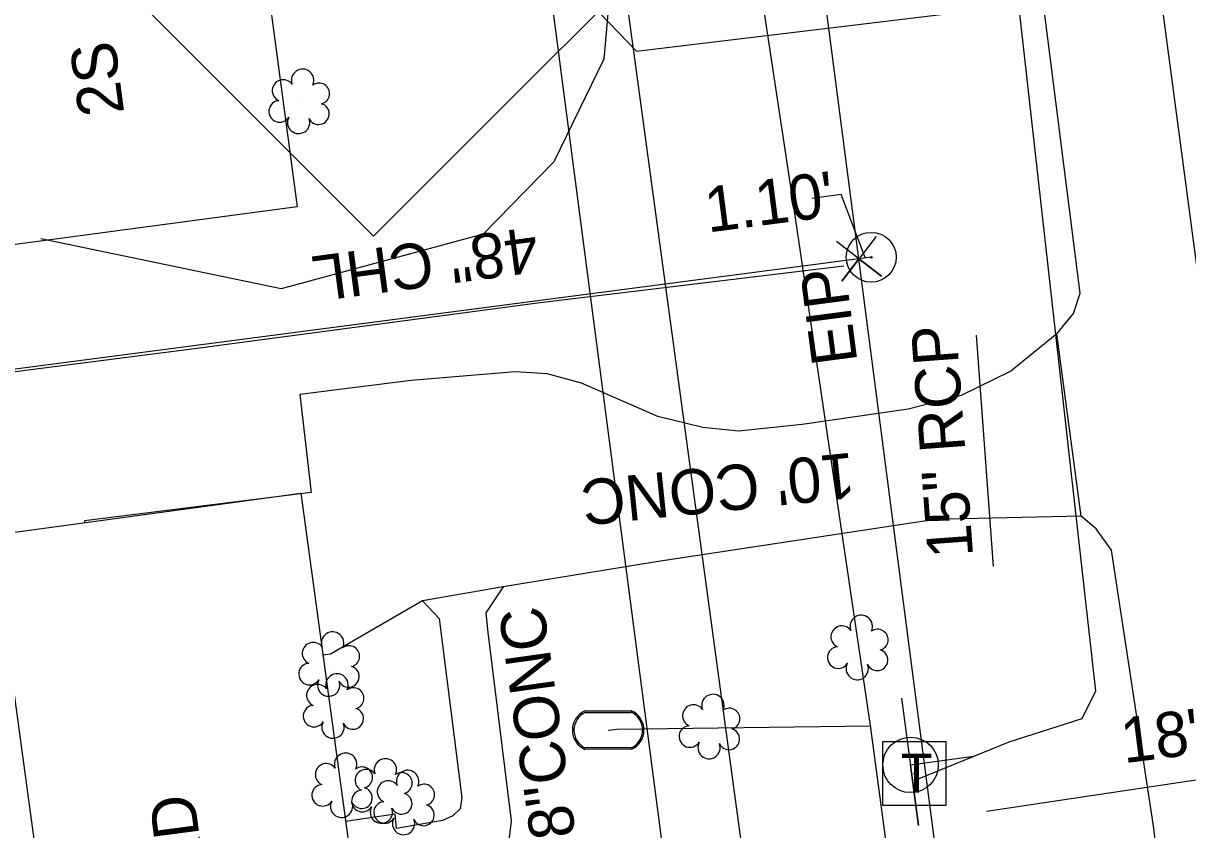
# Model space of a CAD drawing. Extents: x 2364404 to 2371833, y 798876 to 809754.
# Drawn here: x 2368483.8 to 2368586.6, y 806321.1 to 806392.4 of the extents above; entities that cross this region are included whole.
import ezdxf

# ---------------------------------------------------------------- set-up
doc = ezdxf.new("R2010")
doc.units = 0
for name, color, linetype in [('CTL Supplemental Horizontal and Vertical CELL', 7, 'Continuous'), ('Exist Building', 7, 'Continuous'), ('Exist Building Text', 7, 'Continuous'), ('Exist Horizontal Baseline Alignment Station Label', 7, 'Continuous'), ('Exist Other Culture Area Outline', 7, 'Continuous'), ('Exist Other Culture Area Outline Text', 7, 'Continuous'), ('Exist Other Culture Fence Line', 7, 'Continuous'), ('Exist Other Culture Fence Line Text', 7, 'Continuous'), ('Exist Property Corner CELL', 7, 'Continuous'), ('Exist Property Iron Pin CELL', 7, 'Continuous'), ('Exist Property Iron Pin Text', 7, 'Continuous'), ('Exist Property Line', 7, 'Continuous'), ('Exist Property Line Leader', 7, 'Continuous'), ('Exist Property Line Text', 7, 'Continuous'), ('Exist Right of Way Easement Line', 7, 'Continuous'), ('Exist Right of Way Line', 7, 'Continuous'), ('Exist Roads EOP', 7, 'Continuous'), ('Exist Roads EOP Other', 7, 'Continuous'), ('Exist Roads EOP Other Text', 7, 'Continuous'), ('Exist Structure Minor Pipes CMP 18 Inch', 7, 'Continuous'), ('Exist Structure Minor Pipes CMP 18 Inch Text', 7, 'Continuous'), ('Exist Structure Minor Pipes RCP 15 Inch', 7, 'Continuous'), ('Exist Structure Minor Pipes RCP 15 Inch Text', 7, 'Continuous'), ('Exist Utilities Gas UG Line SUE LOS B', 7, 'Continuous'), ('Exist Utilities Power Joint Use Telephone CELL', 7, 'Continuous'), ('Exist Utilities Sanitary Sewer UG Line', 7, 'Continuous'), ('Exist Utilities Telephone Pedestal CELL', 7, 'Continuous'), ('Exist Utilities Telephone UG Cable SUE LOS C', 7, 'Continuous'), ('Exist Utilities Water Meter CELL', 7, 'Continuous'), ('Exist Utilities Water UG Line SUE LOS B', 7, 'Continuous'), ('Exist Vegetation Shrub CELL', 7, 'Continuous'), ('Prop Horizontal Alignment', 7, 'Continuous')]:
    doc.layers.add(name, color=color, linetype=linetype)

msp = doc.modelspace()

# ---------------------------------------------------------------- linework, layer by layer
at = {"layer": 'CTL Supplemental Horizontal and Vertical CELL'}
msp.add_lwpolyline([(2368447.81, 806440.5), (2368514.63, 806507.33), (2368581.57, 806440.39), (2368514.75, 806373.56)], close=True, dxfattribs=at)
at = {"layer": 'Exist Building'}
for points in [[(2368500.68, 806450.89), (2368507.28, 806402.08), (2368504.6, 806401.72), (2368508.02, 806376.16), (2368475.85, 806371.86), (2368472.26, 806398.47), (2368474.02, 806398.7), (2368471.87, 806414.67), (2368469.98, 806414.42), (2368465.7, 806446.18)], [(2368508.33, 806350.88), (2368517.44, 806283.98), (2368490.24, 806280.27), (2368481.13, 806347.17)]]:
    msp.add_lwpolyline(points, close=True, dxfattribs=at)
at = {"layer": 'Exist Other Culture Area Outline'}
for points in [[(2368526.18, 806342.59), (2368524.67, 806340.29), (2368524.85, 806338.55), (2368526.9, 806321.94), (2368526.65, 806319.94), (2368525.82, 806318.79), (2368520.99, 806317.92), (2368521.18, 806317.39), (2368517.18, 806316.83), (2368517.32, 806315.45), (2368513.22, 806314.95)], [(2368519.08, 806341.37), (2368520.53, 806339.8), (2368522.55, 806323.96), (2368522.41, 806323), (2368521.74, 806322.38), (2368520.84, 806321.97), (2368516.78, 806321.26), (2368516.66, 806322.51), (2368512.28, 806321.88)]]:
    msp.add_lwpolyline(points, dxfattribs=at)
at = {"layer": 'Exist Other Culture Fence Line'}
msp.add_lwpolyline([(2368556.26, 806370.92), (2368529.46, 806367.69), (2368499.39, 806363.66), (2368481.27, 806361.35)], dxfattribs=at)
at = {"layer": 'Exist Property Corner CELL'}
msp.add_line((2368557.59, 806371.56), (2368557.59, 806371.56), dxfattribs=at)
msp.add_lwpolyline([(2368559.12, 806373.54), (2368556.07, 806369.58), (2368557.59, 806371.56), (2368559.57, 806370.04), (2368555.61, 806373.08)], dxfattribs=at)
at = {"layer": 'Exist Property Iron Pin CELL'}
for radius in [2.2, 0.0707]:
    msp.add_circle((2368558.68, 806371.7), radius, dxfattribs=at)
at = {"layer": 'Exist Property Line'}
for p, q in [((2368557.59, 806371.56), (2368393.09, 806350.07)), ((2368558.68, 806371.7), (2368557.59, 806371.56))]:
    msp.add_line(p, q, dxfattribs=at)
at = {"layer": 'Exist Property Line Leader'}
msp.add_lwpolyline([(2368558.15, 806371.68), (2368556.03, 806377.25), (2368553.44, 806376.9)], dxfattribs=at)
at = {"layer": 'Exist Right of Way Easement Line'}
msp.add_line((2368631.3, 805622.61), (2368519.57, 806478.09), dxfattribs=at)
at = {"layer": 'Exist Right of Way Line'}
msp.add_line((2368614.63, 805933.13), (2368545.92, 806461.27), dxfattribs=at)
at = {"layer": 'Exist Roads EOP'}
msp.add_lwpolyline([(2368584.76, 806311.27), (2368583.62, 806321.27), (2368579.89, 806345.84), (2368578.54, 806347.72), (2368577.21, 806348.83), (2368575.07, 806364.95), (2368576.53, 806366.72), (2368577.12, 806368.52), (2368570.47, 806420.97), (2368562.62, 806478.73)], dxfattribs=at)
at = {"layer": 'Exist Roads EOP Other'}
for points in [[(2368575.07, 806364.95), (2368570.99, 806361.64), (2368566.61, 806359.5), (2368561.93, 806358.28), (2368552.59, 806356.92), (2368546.96, 806356.34), (2368543.81, 806356.66), (2368539.83, 806357.64), (2368533.12, 806360.57), (2368530.07, 806361.4), (2368527.24, 806361.59), (2368518.07, 806360.83), (2368508.24, 806359.59), (2368509.25, 806350.93), (2368489.24, 806348.42), (2368489.25, 806348.28)], [(2368577.21, 806348.83), (2368565.43, 806348.58), (2368563.35, 806348.4), (2368539.71, 806344.81), (2368526.18, 806342.59), (2368519.08, 806341.37), (2368510.95, 806336.66), (2368510.28, 806336.56)]]:
    msp.add_lwpolyline(points, dxfattribs=at)
at = {"layer": 'Exist Structure Minor Pipes CMP 18 Inch'}
msp.add_line((2368615.59, 806329.77), (2368568.86, 806322.76), dxfattribs=at)
msp.add_line((2368615.59, 806329.77), (2368568.86, 806322.76), dxfattribs=at)
at = {"layer": 'Exist Structure Minor Pipes RCP 15 Inch'}
msp.add_line((2368569.48, 806344.39), (2368567.96, 806364.83), dxfattribs=at)
at = {"layer": 'Exist Utilities Gas UG Line SUE LOS B'}
msp.add_lwpolyline([(2368503.69, 806413.92), (2368504.16, 806413.77), (2368518.87, 806409.75), (2368537.97, 806389.91), (2368571.44, 806393.94), (2368596.39, 806397.55)], dxfattribs=at)
at = {"layer": 'Exist Utilities Power Joint Use Telephone CELL'}
msp.add_line((2368562.15, 806326.87), (2368562.15, 806326.87), dxfattribs=at)
msp.add_lwpolyline([(2368561.35, 806332.75), (2368562.84, 806321.52), (2368562.13, 806326.87), (2368567.72, 806327.63)], dxfattribs=at)
msp.add_circle((2368562.15, 806326.87), 2.45, dxfattribs=at)
at = {"layer": 'Exist Utilities Sanitary Sewer UG Line'}
msp.add_line((2368521.45, 806509.43), (2368565.1, 806188.32), dxfattribs=at)
at = {"layer": 'Exist Utilities Telephone Pedestal CELL'}
msp.add_line((2368562.41, 806326.14), (2368562.41, 806326.14), dxfattribs=at)
msp.add_lwpolyline([(2368559.68, 806323.32), (2368565.28, 806323.32), (2368565.28, 806328.91), (2368559.68, 806328.91), (2368559.68, 806323.32)], dxfattribs=at)
at = {"layer": 'Exist Utilities Telephone UG Cable SUE LOS C'}
for points in [[(2368562.41, 806326.14), (2368562.91, 806325.66), (2368570.86, 806328.91), (2368577.3, 806330.97), (2368578.51, 806333.4), (2368571.81, 806392.93), (2368559.61, 806468.23), (2368554.67, 806476.65), (2368548.55, 806483.54), (2368544.66, 806490.13), (2368539.66, 806525.45), (2368538.42, 806547.05), (2368539.61, 806549.62), (2368539.93, 806549.94)], [(2368543.07, 806469.3), (2368543.61, 806462.95), (2368539.44, 806453.22), (2368539.08, 806446.5), (2368536.83, 806409.22), (2368535.08, 806389.19), (2368530.65, 806380.13), (2368524.44, 806373.75), (2368506.59, 806368.92), (2368485.39, 806373.34)]]:
    msp.add_lwpolyline(points, dxfattribs=at)
at = {"layer": 'Exist Utilities Water Meter CELL'}
msp.add_line((2368535.46, 806329.95), (2368535.46, 806329.95), dxfattribs=at)
for points in [[(2368533.42, 806331.64), (2368537.5, 806331.65)], [(2368533.42, 806331.5), (2368537.5, 806331.51)], [(2368537.51, 806328.39), (2368533.41, 806328.38)], [(2368537.51, 806328.25), (2368533.41, 806328.24)]]:
    msp.add_lwpolyline(points, dxfattribs=at)
for centre, radius, start, end in [((2368534.16, 806329.94), 1.86, 113.3453, 246.1466), ((2368534.17, 806329.94), 1.73, 115.4682, 243.9496), ((2368536.76, 806329.95), 1.86, 293.8156, 66.4756), ((2368536.77, 806329.95), 1.73, 295.2944, 65.0401)]:
    msp.add_arc(centre, radius, start, end, dxfattribs=at)
at = {"layer": 'Exist Utilities Water UG Line SUE LOS B'}
for points in [[(2368591.16, 806087.23), (2368586.61, 806120.34), (2368584.18, 806145.32), (2368581.3, 806162.29), (2368574.92, 806210.1), (2368570.92, 806238.38), (2368570.73, 806239.93), (2368558.61, 806330.34), (2368551.92, 806375.78), (2368545.8, 806416.25), (2368536.4, 806481.89), (2368535.55, 806488.9), (2368535.57, 806489.47), (2368535.43, 806489.89), (2368531.58, 806524.39), (2368524.43, 806581.98), (2368519.2, 806620.08), (2368510.97, 806683.25)], [(2368535.46, 806329.95), (2368536.21, 806330.03), (2368558.61, 806330.33)]]:
    msp.add_lwpolyline(points, dxfattribs=at)
at = {"layer": 'Exist Vegetation Shrub CELL'}
for p, q in [((2368508.27, 806385.29), (2368508.27, 806385.29)), ((2368557.57, 806337.06), (2368557.57, 806337.06)), ((2368510.91, 806335.59), (2368510.91, 806335.59)), ((2368511.3, 806331.89), (2368511.3, 806331.89)), ((2368544.48, 806330.08), (2368544.48, 806330.08)), ((2368512.06, 806324.89), (2368512.06, 806324.89)), ((2368515.57, 806324.39), (2368515.57, 806324.39)), ((2368517.53, 806323.37), (2368517.53, 806323.37))]:
    msp.add_line(p, q, dxfattribs=at)
for centre, radius, start, end in [((2368508.49, 806387.33), 0.99, 334.8391, 200.4717), ((2368506.78, 806386.41), 0.968, 35.8908, 245.4216), ((2368509.94, 806386.15), 0.929, 284.4567, 126.0861), ((2368506.47, 806384.58), 0.955, 95.1099, 327.9534), ((2368509.9, 806384.36), 0.937, 204.9913, 73.4601), ((2368508.14, 806383.6), 0.984, 151.2797, 21.387), ((2368557.8, 806339.1), 0.99, 334.8391, 200.4717), ((2368556.09, 806338.18), 0.968, 35.8908, 245.4216), ((2368511.14, 806337.63), 0.99, 334.8391, 200.4717), ((2368559.24, 806337.92), 0.929, 284.4567, 126.0861), ((2368509.43, 806336.72), 0.968, 35.8908, 245.4216), ((2368512.59, 806336.46), 0.929, 284.4567, 126.0861), ((2368555.77, 806336.35), 0.955, 95.1099, 327.9534), ((2368559.21, 806336.13), 0.937, 204.9913, 73.4601), ((2368509.11, 806334.89), 0.955, 95.1099, 327.9534), ((2368557.44, 806335.37), 0.984, 151.2797, 21.387), ((2368511.53, 806333.93), 0.99, 334.8391, 200.4717), ((2368512.55, 806334.67), 0.937, 204.9913, 73.4601), ((2368509.81, 806333.01), 0.968, 35.8908, 245.4216), ((2368510.79, 806333.91), 0.984, 151.2797, 21.387), ((2368512.97, 806332.75), 0.929, 284.4567, 126.0861), ((2368544.71, 806332.12), 0.99, 334.8391, 200.4717), ((2368509.5, 806331.18), 0.955, 95.1099, 327.9534), ((2368512.93, 806330.96), 0.937, 204.9913, 73.4601), ((2368543, 806331.21), 0.968, 35.8908, 245.4216), ((2368546.16, 806330.95), 0.929, 284.4567, 126.0861), ((2368511.17, 806330.2), 0.984, 151.2797, 21.387), ((2368542.68, 806329.38), 0.955, 95.1099, 327.9534), ((2368546.12, 806329.15), 0.937, 204.9913, 73.4601), ((2368544.36, 806328.4), 0.984, 151.2797, 21.387), ((2368512.29, 806326.93), 0.99, 334.8391, 200.4717), ((2368510.58, 806326.02), 0.968, 35.8908, 245.4216), ((2368513.73, 806325.76), 0.929, 284.4567, 126.0861), ((2368515.8, 806326.43), 0.99, 334.8391, 200.4717), ((2368514.09, 806325.51), 0.968, 35.8908, 245.4216), ((2368517.24, 806325.26), 0.929, 284.4567, 126.0861), ((2368517.76, 806325.41), 0.99, 334.8391, 200.4717), ((2368510.26, 806324.19), 0.955, 95.1099, 327.9534), ((2368513.77, 806323.68), 0.955, 95.1099, 327.9534), ((2368513.7, 806323.96), 0.937, 204.9913, 73.4601), ((2368516.05, 806324.5), 0.968, 35.8908, 245.4216), ((2368519.21, 806324.24), 0.929, 284.4567, 126.0861), ((2368511.93, 806323.21), 0.984, 151.2797, 21.387), ((2368515.73, 806322.67), 0.955, 95.1099, 327.9534), ((2368517.21, 806323.46), 0.937, 204.9913, 73.4601), ((2368515.44, 806322.7), 0.984, 151.2797, 21.387), ((2368519.17, 806322.44), 0.937, 204.9913, 73.4601), ((2368517.4, 806321.69), 0.984, 151.2797, 21.387)]:
    msp.add_arc(centre, radius, start, end, dxfattribs=at)
at = {"layer": 'Prop Horizontal Alignment'}
msp.add_line((2368631.17, 806039.71), (2368556.15, 806607.59), dxfattribs=at)

# ---------------------------------------------------------------- texts
at = {"layer": 'Exist Building Text'}
for s, p in [('2S', (2368492.75, 806384.45)), ('1SBKD', (2368501.17, 806307.06))]:
    msp.add_text(s, height=4, rotation=97.4798, dxfattribs=at).set_placement(p)
at = {"layer": 'Exist Horizontal Baseline Alignment Station Label'}
msp.add_text('BL-110', height=73.5, rotation=97.4798, dxfattribs=at).set_placement((2368503.81, 806177.62))
at = {"layer": 'Exist Other Culture Area Outline Text'}
msp.add_text('48"CONC', height=4, rotation=97.9712, dxfattribs=at).set_placement((2368533.02, 806317.67))
at = {"layer": 'Exist Other Culture Fence Line Text'}
msp.add_text('48" CHL', height=4, rotation=187.6275, dxfattribs=at).set_placement((2368528.99, 806374.4))
at = {"layer": 'Exist Property Iron Pin Text'}
msp.add_text('EIP', height=4, rotation=97.4798, dxfattribs=at).set_placement((2368557.47, 806362.46))
at = {"layer": 'Exist Property Line Text'}
msp.add_text("1.10'", height=4, rotation=7.441, dxfattribs=at).set_placement((2368544.27, 806373.88))
at = {"layer": 'Exist Roads EOP Other Text'}
msp.add_text("10' CONC", height=4, rotation=185.8797, dxfattribs=at).set_placement((2368557.01, 806354.46))
at = {"layer": 'Exist Structure Minor Pipes CMP 18 Inch Text'}
msp.add_text('18" CMP', height=4, rotation=7.336, dxfattribs=at).set_placement((2368580.99, 806327.01))
at = {"layer": 'Exist Structure Minor Pipes RCP 15 Inch Text'}
msp.add_text('15" RCP', height=4, rotation=94.2402, dxfattribs=at).set_placement((2368567.68, 806345.29))
at = {"layer": 'Exist Utilities Telephone Pedestal CELL'}
msp.add_text('T', height=3.42, dxfattribs=at).set_placement((2368561.28, 806324.43))

doc.saveas('drawing.dxf')
